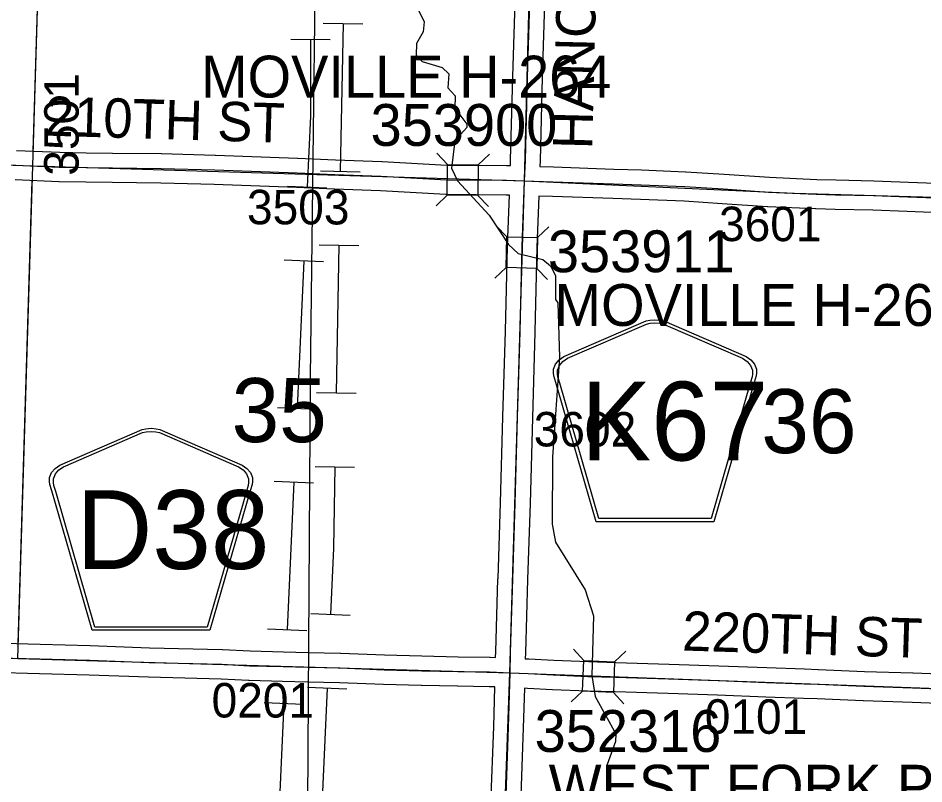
# Model space of a CAD drawing. Extents: x -157.2 to -99.3, y 12.2 to 46.2.
# Drawn here: x -130.824 to -128.984, y 28.332 to 29.887 of the extents above; entities that cross this region are included whole.
import ezdxf

# ---------------------------------------------------------------- set-up
doc = ezdxf.new("R2010")
doc.units = 0
for name, color, linetype in [('tdCoHydroRiver', 7, 'Continuous'), ('tdCoPipe', 7, 'Continuous'), ('tdCoPipe1', 7, 'Continuous'), ('tdCoPipe2', 7, 'Continuous'), ('tdCoSecRdNmbr', 7, 'Continuous'), ('tdCoSecRdTxt', 7, 'Continuous'), ('tdCoSecRteBand', 7, 'Continuous'), ('tdCoSecRteCL', 7, 'Continuous'), ('tdCoSectLine', 7, 'Continuous'), ('tdCoSectLinePart', 7, 'Continuous'), ('tdCoSectNmbr', 7, 'Continuous'), ('tdCoShieldCoRte', 7, 'Continuous'), ('tdCoShieldCoRteHrd', 7, 'Continuous'), ('tdCoStrucSec', 7, 'Continuous'), ('tdCoStrucSecCoName', 7, 'Continuous'), ('tdCoStrucSecFHWANum', 7, 'Continuous'), ('tdCoSurfAsphalt', 7, 'Continuous'), ('tdCoSurfEarth', 7, 'Continuous'), ('tdCoSurfGravel', 7, 'Continuous'), ('tdCoTwpBndryShd', 7, 'Continuous')]:
    doc.layers.add(name, color=color, linetype=linetype)

msp = doc.modelspace()

# ---------------------------------------------------------------- linework, layer by layer
at = {"layer": 'tdCoHydroRiver'}
msp.add_lwpolyline([(-130.0096, 29.902), (-129.9992, 29.8796), (-130.0014, 29.8591), (-130.0147, 29.8358), (-130.0154, 29.8122), (-130.0032, 29.7992), (-129.9625, 29.7869), (-129.9487, 29.7738), (-129.9511, 29.7455), (-129.9358, 29.7292), (-129.9366, 29.704), (-129.9123, 29.6717), (-129.9125, 29.6653), (-129.937, 29.6377), (-129.9433, 29.5826), (-129.9315, 29.5569), (-129.8673, 29.4871), (-129.828, 29.4275), (-129.808, 29.4095), (-129.7579, 29.3969), (-129.7425, 29.3838), (-129.732, 29.3646), (-129.7319, 29.3156), (-129.7273, 29.3091), (-129.7243, 29.1985), (-129.7382, 28.9952), (-129.7391, 28.8594), (-129.7323, 28.8228), (-129.6721, 28.7262), (-129.6547, 28.6736), (-129.6583, 28.5521), (-129.6517, 28.5092), (-129.6097, 28.4337), (-129.6102, 28.418), (-129.6274, 28.3711), (-129.6234, 28.292)], dxfattribs=at)
at = {"layer": 'tdCoPipe'}
msp.add_lwpolyline([(-133.759, 16.6205), (-133.5865, 17.7778), (-133.4655, 18.0471), (-133.3685, 18.1297), (-133.2951, 18.596), (-133.1374, 20.0968), (-132.9167, 20.1674), (-132.8765, 20.8382), (-131.6756, 21.8898), (-131.4423, 22.6481), (-130.9379, 23.6667), (-130.3462, 24.8998), (-130.3405, 25.1948), (-130.2487, 25.3673), (-130.2364, 26.2904), (-130.2373, 27.9658), (-130.2301, 29.1582), (-130.2142, 30.4341), (-130.1913, 32.2243), (-130.16, 33.6013), (-130.1464, 33.8322), (-130.2014, 34.2309), (-130.2039, 34.9469)], dxfattribs=at)
at = {"layer": 'tdCoPipe1'}
for p, q in [((-130.27, 29.8443), (-130.1898, 29.8441)), ((-130.2769, 29.5461), (-130.1968, 29.5425)), ((-130.2836, 29.3963), (-130.2035, 29.3927)), ((-130.2971, 29.0966), (-130.217, 29.093)), ((-130.3039, 28.9467), (-130.2238, 28.9431)), ((-130.3174, 28.647), (-130.2373, 28.6434)), ((-130.3241, 28.4972), (-130.244, 28.4936))]:
    msp.add_line(p, q, dxfattribs=at)
for points in [[(-130.2299, 29.8442), (-130.2303, 29.6883), (-130.2368, 29.5443)], [(-130.2436, 29.3945), (-130.2571, 29.0948)], [(-130.2638, 28.9449), (-130.2773, 28.6452)], [(-130.2841, 28.4954), (-130.2976, 28.1957)]]:
    msp.add_lwpolyline(points, dxfattribs=at)
at = {"layer": 'tdCoPipe2'}
for p, q in [((-130.204, 29.8767), (-130.1238, 29.8753)), ((-130.2094, 29.5768), (-130.1293, 29.5753)), ((-130.2122, 29.4268), (-130.132, 29.4253)), ((-130.2177, 29.1269), (-130.1375, 29.1254)), ((-130.2204, 28.9769), (-130.1403, 28.9754)), ((-130.2294, 28.6781), (-130.1493, 28.6745)), ((-130.2361, 28.5282), (-130.156, 28.5247))]:
    msp.add_line(p, q, dxfattribs=at)
for points in [[(-130.1639, 29.876), (-130.1694, 29.5761)], [(-130.1721, 29.4261), (-130.1776, 29.1261)], [(-130.1803, 28.9762), (-130.1834, 28.8107), (-130.1894, 28.6763)], [(-130.196, 28.5265), (-130.2094, 28.2268)]]:
    msp.add_lwpolyline(points, dxfattribs=at)
at = {"layer": 'tdCoSecRteBand'}
for points in [[(-129.8238, 29.5877), (-129.8234, 29.5995), (-129.819, 29.7683), (-129.819, 29.7683), (-129.819, 29.7684), (-129.8138, 29.9412)], [(-129.7538, 29.9395), (-129.759, 29.7666), (-129.7634, 29.5978), (-129.7634, 29.5976), (-129.7634, 29.5975), (-129.7639, 29.5858), (-129.7365, 29.5849), (-129.7364, 29.5849), (-129.7364, 29.5849), (-129.6136, 29.5807), (-129.6135, 29.5807), (-129.6135, 29.5807), (-129.5573, 29.5788), (-129.5573, 29.5788), (-129.5572, 29.5788), (-129.4682, 29.5753), (-129.4678, 29.5753), (-129.4673, 29.5753), (-129.3894, 29.5701), (-129.3894, 29.5701), (-129.3894, 29.5701), (-129.2975, 29.564), (-129.2014, 29.5595), (-129.1623, 29.5586), (-129.0857, 29.5568), (-129.0854, 29.5568), (-129.0852, 29.5568), (-129.0152, 29.5541), (-128.8678, 29.5487)], [(-130.8274, 29.6185), (-130.7395, 29.6148), (-130.6856, 29.6139), (-130.6322, 29.6131), (-130.5334, 29.6121), (-130.5331, 29.6121), (-130.5329, 29.6121), (-130.4236, 29.6091), (-130.4235, 29.6091), (-130.4233, 29.6091), (-130.2561, 29.6029), (-130.2561, 29.6029), (-130.256, 29.6029), (-130.1791, 29.5997), (-130.0852, 29.596), (-130.0849, 29.596), (-130.0847, 29.596), (-129.9527, 29.5889), (-129.8319, 29.5879), (-129.8315, 29.5879), (-129.8312, 29.5879), (-129.8238, 29.5877)], [(-129.8538, 28.5888), (-129.8535, 28.5999), (-129.8535, 28.5999), (-129.8535, 28.6), (-129.8491, 28.7487), (-129.849, 28.7487), (-129.849, 28.7488), (-129.8439, 28.903), (-129.8392, 29.0773), (-129.8392, 29.0773), (-129.8392, 29.0774), (-129.834, 29.2514), (-129.8298, 29.4237), (-129.8298, 29.4239), (-129.8298, 29.4241), (-129.826, 29.5277), (-129.8327, 29.5279), (-129.9539, 29.5289), (-129.9546, 29.5289), (-129.9553, 29.5289), (-130.0877, 29.5361), (-130.1815, 29.5398), (-130.1815, 29.5398), (-130.1816, 29.5398), (-130.2584, 29.543), (-130.4254, 29.5491), (-130.5342, 29.5521), (-130.6329, 29.5531), (-130.633, 29.5531), (-130.6331, 29.5531), (-130.6866, 29.5539), (-130.7408, 29.5548), (-130.7412, 29.5548), (-130.7416, 29.5548), (-130.8298, 29.5585)], [(-128.8695, 29.4887), (-129.0174, 29.4942), (-129.0174, 29.4942), (-129.0175, 29.4942), (-129.0873, 29.4969), (-129.1637, 29.4986), (-129.1638, 29.4986), (-129.1638, 29.4986), (-129.2033, 29.4996), (-129.2036, 29.4996), (-129.2039, 29.4996), (-129.3006, 29.504), (-129.3009, 29.504), (-129.3012, 29.5041), (-129.3934, 29.5102), (-129.4709, 29.5154), (-129.5595, 29.5188), (-129.6156, 29.5208), (-129.7384, 29.525), (-129.7659, 29.5258), (-129.7661, 29.5258), (-129.7661, 29.5257), (-129.7698, 29.4221), (-129.774, 29.2499), (-129.774, 29.2498), (-129.774, 29.2497), (-129.7792, 29.0756), (-129.7839, 28.9013), (-129.7839, 28.9012), (-129.7839, 28.9011), (-129.7891, 28.7468), (-129.7935, 28.5982), (-129.7938, 28.5862), (-129.7934, 28.5861), (-129.7865, 28.5858), (-129.7864, 28.5858), (-129.7863, 28.5858), (-129.7354, 28.5831), (-129.6653, 28.5802), (-129.6095, 28.5787), (-129.6094, 28.5787), (-129.6094, 28.5787), (-129.5013, 28.5753), (-129.4007, 28.572), (-129.4006, 28.572), (-129.4005, 28.572), (-129.3026, 28.5681), (-129.226, 28.5654), (-129.226, 28.5654), (-129.226, 28.5654), (-129.1984, 28.5644), (-129.1983, 28.5644), (-129.1982, 28.5644), (-129.1044, 28.5605), (-129.0059, 28.5573), (-129.0058, 28.5572), (-129.0057, 28.5572), (-128.9178, 28.5538)], [(-130.9732, 28.6209), (-130.7792, 28.6157), (-130.6778, 28.613), (-130.6777, 28.613), (-130.6775, 28.613), (-130.5571, 28.6085), (-130.4093, 28.6049), (-130.4089, 28.6048), (-130.4085, 28.6048), (-130.3529, 28.6019), (-130.285, 28.6002), (-130.2849, 28.6002), (-130.2849, 28.6002), (-130.2347, 28.5987), (-130.1693, 28.5975), (-130.169, 28.5975), (-130.1686, 28.5974), (-130.0796, 28.5938), (-130.0035, 28.5918), (-129.9299, 28.5903), (-129.8658, 28.5893), (-129.8654, 28.5893), (-129.865, 28.5893), (-129.8538, 28.5888)], [(-129.8633, 28.2909), (-129.8577, 28.4479), (-129.8555, 28.5283), (-129.8554, 28.5288), (-129.8672, 28.5293), (-129.9309, 28.5303), (-129.9309, 28.5303), (-129.931, 28.5303), (-130.0047, 28.5318), (-130.0048, 28.5318), (-130.0049, 28.5318), (-130.0814, 28.5338), (-130.0816, 28.5338), (-130.0818, 28.5338), (-130.1708, 28.5375), (-130.236, 28.5387), (-130.2362, 28.5387), (-130.2363, 28.5387), (-130.2866, 28.5402), (-130.3548, 28.5419), (-130.3552, 28.5419), (-130.3557, 28.5419), (-130.4112, 28.5449), (-130.5588, 28.5486), (-130.5589, 28.5486), (-130.5591, 28.5486), (-130.6796, 28.553), (-130.7808, 28.5557), (-130.9748, 28.5609)], [(-128.92, 28.4938), (-129.0079, 28.4973), (-129.1065, 28.5005), (-129.1066, 28.5005), (-129.1068, 28.5005), (-129.2006, 28.5044), (-129.2281, 28.5054), (-129.3048, 28.5081), (-129.3049, 28.5081), (-129.305, 28.5081), (-129.4028, 28.5121), (-129.5033, 28.5153), (-129.5033, 28.5153), (-129.6112, 28.5187), (-129.6671, 28.5202), (-129.6673, 28.5202), (-129.6675, 28.5202), (-129.7381, 28.5232), (-129.7382, 28.5232), (-129.7384, 28.5232), (-129.7893, 28.5259), (-129.7955, 28.5262), (-129.7977, 28.4461), (-129.7977, 28.4459), (-129.7977, 28.4458), (-129.8034, 28.2887)]]:
    msp.add_lwpolyline(points, dxfattribs=at)
at = {"layer": 'tdCoSecRteCL'}
for points in [[(-129.7949, 29.5568), (-129.7934, 29.5986), (-129.789, 29.7675), (-129.7838, 29.9404), (-129.7791, 30.1088), (-129.7749, 30.2373), (-129.7732, 30.2839), (-129.769, 30.4121), (-129.7668, 30.4289), (-129.7633, 30.4442), (-129.7599, 30.4572), (-129.7503, 30.49), (-129.7478, 30.5024), (-129.7471, 30.5152), (-129.7475, 30.5307), (-129.7503, 30.5458), (-129.7513, 30.5491)], [(-131.2953, 29.6041), (-131.2733, 29.6038), (-131.2077, 29.6016), (-131.1098, 29.5981), (-130.98, 29.5937), (-130.8286, 29.5885), (-130.7403, 29.5848), (-130.6861, 29.5839), (-130.6326, 29.5831), (-130.5337, 29.5821), (-130.4244, 29.5791), (-130.2572, 29.573), (-130.1803, 29.5698), (-130.0863, 29.5661), (-129.9537, 29.5589), (-129.8321, 29.5579), (-129.7949, 29.5568)], [(-129.8246, 28.5575), (-129.8235, 28.5991), (-129.8191, 28.7478), (-129.8139, 28.9021), (-129.8092, 29.0765), (-129.804, 29.2506), (-129.7998, 29.423), (-129.7949, 29.5568)], [(-129.7949, 29.5568), (-129.7374, 29.555), (-129.6146, 29.5508), (-129.5584, 29.5488), (-129.4693, 29.5453), (-129.3914, 29.5402), (-129.2992, 29.534), (-129.2025, 29.5296), (-129.163, 29.5286), (-129.0864, 29.5268), (-129.0163, 29.5241), (-128.8684, 29.5187), (-128.7963, 29.5185)], [(-131.3244, 28.5998), (-131.2567, 28.598), (-131.1223, 28.5946), (-130.974, 28.5909), (-130.78, 28.5857), (-130.6786, 28.583), (-130.558, 28.5786), (-130.4101, 28.5749), (-130.3541, 28.5719), (-130.2858, 28.5702), (-130.2355, 28.5687), (-130.1699, 28.5675), (-130.0806, 28.5638), (-130.0041, 28.5618), (-129.9304, 28.5603), (-129.8663, 28.5593), (-129.8246, 28.5575)], [(-129.8622, 27.5399), (-129.8605, 27.5591), (-129.8568, 27.6289), (-129.8551, 27.678), (-129.8496, 27.802), (-129.8484, 27.8462), (-129.8457, 27.9271), (-129.843, 28.0028), (-129.839, 28.1379), (-129.8334, 28.2898), (-129.8277, 28.4469), (-129.8246, 28.5575)], [(-129.8246, 28.5575), (-129.7879, 28.5559), (-129.7368, 28.5532), (-129.6663, 28.5502), (-129.6103, 28.5487), (-129.5023, 28.5453), (-129.4017, 28.5421), (-129.3038, 28.5381), (-129.2271, 28.5354), (-129.1995, 28.5344), (-129.1055, 28.5305), (-129.0069, 28.5273), (-128.9188, 28.5238), (-128.8251, 28.521)]]:
    msp.add_lwpolyline(points, dxfattribs=at)
at = {"layer": 'tdCoSectLine'}
for points in [[(-130.7942, 29.587), (-130.7641, 30.5828)], [(-129.7953, 29.5568), (-129.7693, 30.5501)], [(-131.7931, 29.6085), (-131.2957, 29.6041), (-130.7942, 29.587)], [(-130.8245, 28.5869), (-130.7942, 29.587)], [(-130.7942, 29.587), (-129.7953, 29.5568)], [(-129.825, 28.5575), (-129.7953, 29.5568)], [(-129.7953, 29.5568), (-129.2471, 29.532), (-128.7967, 29.5185)], [(-130.8245, 28.5869), (-129.825, 28.5575)], [(-129.8614, 27.5398), (-129.825, 28.5575)], [(-129.825, 28.5575), (-128.8255, 28.521)]]:
    msp.add_lwpolyline(points, dxfattribs=at)
at = {"layer": 'tdCoSectLinePart'}
for points in [[(-130.7933, 29.6167), (-130.765, 30.5526)], [(-130.8236, 28.6168), (-130.7952, 29.5567)]]:
    msp.add_lwpolyline(points, dxfattribs=at)
at = {"layer": 'tdCoShieldCoRte'}
for points in [[(-129.6498, 28.8645), (-129.7318, 29.1474), (-129.7356, 29.1606), (-129.7364, 29.1665), (-129.7364, 29.1743), (-129.7321, 29.1846), (-129.7249, 29.1931), (-129.7153, 29.1998), (-129.548, 29.2721), (-129.5405, 29.2737), (-129.5301, 29.2747), (-129.5196, 29.2737), (-129.5121, 29.2721), (-129.3448, 29.1998), (-129.3353, 29.1931), (-129.328, 29.1846), (-129.3238, 29.1743), (-129.3238, 29.1665), (-129.3245, 29.1606), (-129.3284, 29.1474), (-129.4103, 28.8645)], [(-129.644, 28.8709), (-129.7237, 29.1461), (-129.7274, 29.1588), (-129.7281, 29.1644), (-129.7281, 29.1719), (-129.724, 29.1818), (-129.7171, 29.19), (-129.7079, 29.1964), (-129.5473, 29.2658), (-129.5401, 29.2674), (-129.5301, 29.2683), (-129.5201, 29.2674), (-129.5128, 29.2658), (-129.3523, 29.1964), (-129.3431, 29.19), (-129.3361, 29.1818), (-129.332, 29.1719), (-129.332, 29.1644), (-129.3327, 29.1588), (-129.3364, 29.1461), (-129.4162, 28.8709)]]:
    msp.add_lwpolyline(points, close=True, dxfattribs=at)
at = {"layer": 'tdCoShieldCoRteHrd'}
for points in [[(-130.6737, 28.6441), (-130.7557, 28.927), (-130.7596, 28.9402), (-130.7603, 28.946), (-130.7603, 28.9539), (-130.756, 28.9642), (-130.7488, 28.9727), (-130.7392, 28.9793), (-130.5719, 29.0517), (-130.5644, 29.0533), (-130.554, 29.0542), (-130.5436, 29.0533), (-130.536, 29.0517), (-130.3688, 28.9793), (-130.3592, 28.9727), (-130.3519, 28.9642), (-130.3477, 28.9539), (-130.3477, 28.946), (-130.3484, 28.9402), (-130.3523, 28.927), (-130.4342, 28.6441)], [(-130.6679, 28.6504), (-130.7476, 28.9257), (-130.7513, 28.9383), (-130.752, 28.944), (-130.752, 28.9515), (-130.748, 28.9614), (-130.741, 28.9696), (-130.7318, 28.976), (-130.5712, 29.0454), (-130.564, 29.047), (-130.554, 29.0479), (-130.544, 29.047), (-130.5368, 29.0454), (-130.3762, 28.976), (-130.367, 28.9696), (-130.36, 28.9614), (-130.3559, 28.9515), (-130.3559, 28.944), (-130.3566, 28.9383), (-130.3603, 28.9257), (-130.4401, 28.6504)]]:
    msp.add_lwpolyline(points, close=True, dxfattribs=at)
at = {"layer": 'tdCoStrucSec'}
for p, q in [((-129.9516, 29.5902), (-129.9734, 29.6126)), ((-129.889, 29.5893), (-129.8666, 29.6112)), ((-129.9525, 29.5276), (-129.9749, 29.5058)), ((-129.8899, 29.5267), (-129.868, 29.5043)), ((-129.831, 29.4429), (-129.8527, 29.4656)), ((-129.7685, 29.4415), (-129.7458, 29.4631)), ((-129.8325, 29.3804), (-129.8552, 29.3588)), ((-129.77, 29.3789), (-129.7483, 29.3562)), ((-129.6746, 28.5826), (-129.6959, 28.6056)), ((-129.6121, 28.5801), (-129.5891, 28.6013)), ((-129.6772, 28.5201), (-129.7002, 28.4989)), ((-129.6146, 28.5176), (-129.5934, 28.4946))]:
    msp.add_line(p, q, dxfattribs=at)
for points in [[(-129.9516, 29.5902), (-129.889, 29.5893), (-129.8899, 29.5267), (-129.9525, 29.5276)], [(-129.8325, 29.3804), (-129.831, 29.4429), (-129.7685, 29.4415), (-129.77, 29.3789)], [(-129.6746, 28.5826), (-129.6121, 28.5801), (-129.6146, 28.5176), (-129.6772, 28.5201)]]:
    msp.add_lwpolyline(points, close=True, dxfattribs=at)
at = {"layer": 'tdCoSurfAsphalt'}
msp.add_lwpolyline([(-130.974, 28.5909), (-130.78, 28.5857), (-130.6786, 28.583), (-130.558, 28.5786), (-130.4101, 28.5749), (-130.3541, 28.5719), (-130.2858, 28.5702), (-130.2355, 28.5687), (-130.1699, 28.5675), (-130.0806, 28.5638), (-130.0041, 28.5618), (-129.9304, 28.5603), (-129.8663, 28.5593), (-129.8246, 28.5575), (-129.7879, 28.5559), (-129.7368, 28.5532), (-129.6663, 28.5502), (-129.6103, 28.5487), (-129.5023, 28.5453), (-129.4017, 28.5421), (-129.3038, 28.5381), (-129.2271, 28.5354), (-129.1995, 28.5344), (-129.1055, 28.5305), (-129.0069, 28.5273), (-128.9188, 28.5238)], dxfattribs=at)
at = {"layer": 'tdCoSurfEarth'}
msp.add_lwpolyline([(-130.6861, 29.5839), (-130.6326, 29.5831), (-130.5337, 29.5821), (-130.4244, 29.5791), (-130.2572, 29.573), (-130.1803, 29.5698), (-130.0863, 29.5661), (-129.9537, 29.5589), (-129.8321, 29.5579), (-129.7949, 29.5568)], dxfattribs=at)
at = {"layer": 'tdCoSurfGravel'}
for points in [[(-129.8246, 28.5575), (-129.8235, 28.5991), (-129.8191, 28.7478), (-129.8139, 28.9021), (-129.8092, 29.0765), (-129.804, 29.2506), (-129.7998, 29.423), (-129.7949, 29.5568), (-129.7934, 29.5986), (-129.789, 29.7675), (-129.7838, 29.9404), (-129.7791, 30.1088), (-129.7749, 30.2373), (-129.7732, 30.2839), (-129.769, 30.4121), (-129.7668, 30.4289), (-129.7633, 30.4442), (-129.7599, 30.4572), (-129.7503, 30.49), (-129.7478, 30.5024), (-129.7471, 30.5152), (-129.7475, 30.5307), (-129.7503, 30.5458), (-129.7513, 30.5491)], [(-131.7567, 29.6086), (-131.746, 29.6102), (-131.7083, 29.6117), (-131.5847, 29.6107), (-131.4459, 29.6075), (-131.3194, 29.6045), (-131.2953, 29.6041), (-131.2733, 29.6038), (-131.2077, 29.6016), (-131.1098, 29.5981), (-130.98, 29.5937), (-130.8286, 29.5885), (-130.7403, 29.5848), (-130.6861, 29.5839)], [(-129.7949, 29.5568), (-129.7374, 29.555), (-129.6146, 29.5508), (-129.5584, 29.5488), (-129.4693, 29.5453), (-129.3914, 29.5402), (-129.2992, 29.534), (-129.2025, 29.5296), (-129.163, 29.5286), (-129.0864, 29.5268), (-129.0163, 29.5241), (-128.8684, 29.5187), (-128.7963, 29.5185)], [(-129.8622, 27.5399), (-129.8605, 27.5591), (-129.8568, 27.6289), (-129.8551, 27.678), (-129.8496, 27.802), (-129.8484, 27.8462), (-129.8457, 27.9271), (-129.843, 28.0028), (-129.839, 28.1379), (-129.8334, 28.2898), (-129.8277, 28.4469), (-129.8246, 28.5575)]]:
    msp.add_lwpolyline(points, dxfattribs=at)
at = {"layer": 'tdCoTwpBndryShd'}
msp.add_lwpolyline([(-134.7778, 28.6994), (-133.8175, 28.674), (-132.8168, 28.6555), (-131.8229, 28.6156), (-130.8245, 28.5869), (-129.825, 28.5575), (-128.8255, 28.521), (-127.8614, 28.4849), (-126.8697, 28.4535), (-125.867, 28.4197), (-124.8666, 28.3809)], dxfattribs=at)

# ---------------------------------------------------------------- texts
at = {"layer": 'tdCoSecRdNmbr'}
for s, rotation, p in [('3501', 89.9014, (-130.7012, 29.5671)), ('3503', 359.9009, (-130.3591, 29.4685)), ('3601', 359.9016, (-129.4, 29.4344)), ('3602', 359.9013, (-129.7765, 29.0174)), ('0201', 359.9008, (-130.431, 28.4669)), ('0101', 359.9016, (-129.429, 28.4339))]:
    msp.add_text(s, height=0.07, rotation=rotation, dxfattribs=at).set_placement(p)
at = {"layer": 'tdCoSecRdTxt'}
for s, rotation, p in [('HANCOCK AVE', 88.5778, (-129.6577, 29.6202)), ('210TH ST', 358.2764, (-130.7709, 29.6487)), ('220TH ST', 358.2147, (-129.4756, 28.6029))]:
    msp.add_text(s, height=0.08, rotation=rotation, dxfattribs=at).set_placement(p)
at = {"layer": 'tdCoSectNmbr'}
for s, rotation, p in [('35', 359.9008, (-130.3904, 29.0262)), ('36', 359.9017, (-129.3141, 29.0038))]:
    msp.add_text(s, height=0.13, rotation=rotation, dxfattribs=at).set_placement(p)
at = {"layer": 'tdCoShieldCoRte'}
msp.add_text('K67', height=0.16, dxfattribs=at).set_placement((-129.6805, 28.9888))
at = {"layer": 'tdCoShieldCoRteHrd'}
msp.add_text('D38', height=0.16, dxfattribs=at).set_placement((-130.7059, 28.7684))
at = {"layer": 'tdCoStrucSecCoName'}
for s, p in [('MOVILLE H-264', (-130.4525, 29.7259)), ('MOVILLE H-266', (-129.7343, 29.2621)), ('WEST FORK P-3', (-129.746, 28.2857))]:
    msp.add_text(s, height=0.085, dxfattribs=at).set_placement(p)
at = {"layer": 'tdCoStrucSecFHWANum'}
for s, p in [('353900', (-130.1079, 29.6277)), ('353911', (-129.7476, 29.3711)), ('352316', (-129.7746, 28.3969))]:
    msp.add_text(s, height=0.085, dxfattribs=at).set_placement(p)

doc.saveas('drawing.dxf')
